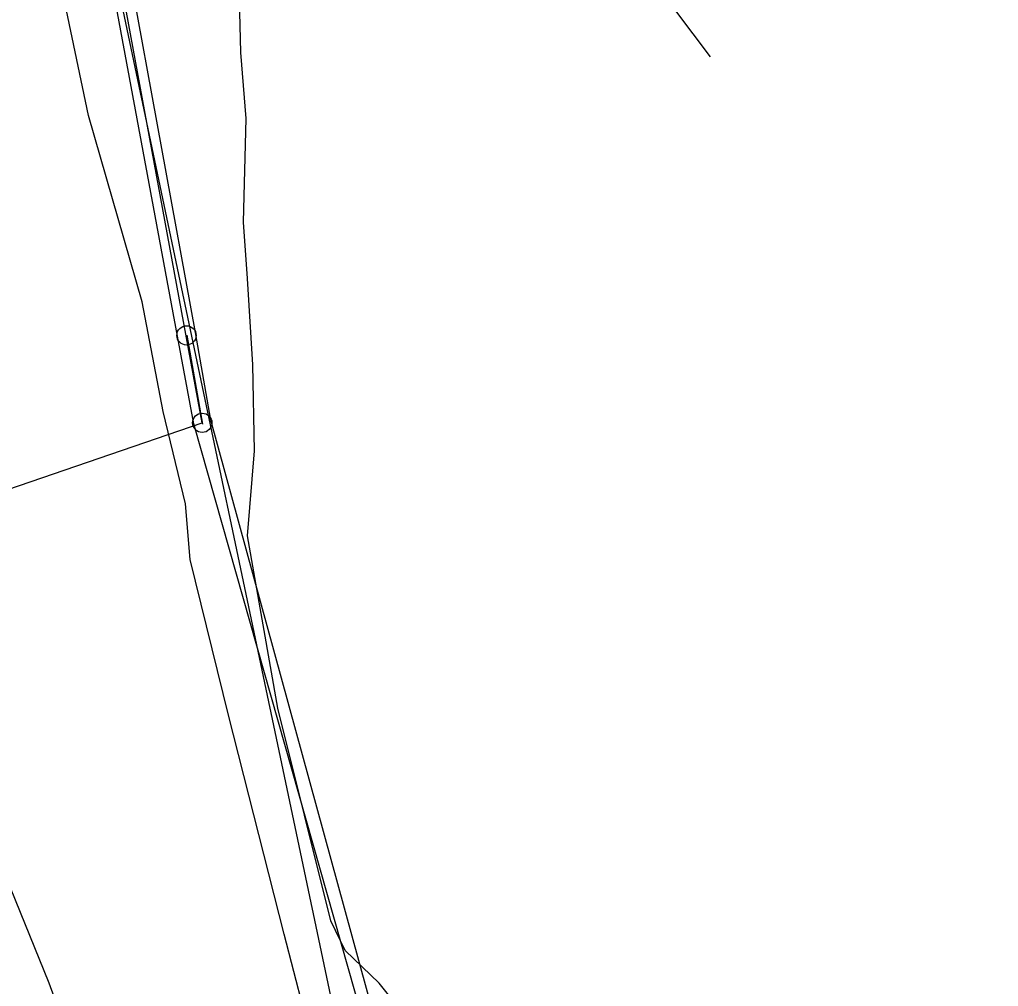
# Model space of a CAD drawing. Extents: x 1614427 to 1617186, y 896524 to 905462.
# Drawn here: x 1616176 to 1616425.5, y 904303.6 to 904550 of the extents above; entities that cross this region are included whole.
import ezdxf

# ---------------------------------------------------------------- set-up
doc = ezdxf.new("R2010")
doc.units = 0
for name, color, linetype in [('Exist Right of Way Line', 7, 'Continuous'), ('Exist Utilities Other Pole CELL', 7, 'Continuous'), ('Exist Utilities Power UG Cable SUE LOS D', 7, 'Continuous'), ('Exist Utilities Telephone UG FO SUE LOS B', 7, 'Continuous'), ('Exist Utilities Telephone UG FO SUE LOS D', 7, 'Continuous'), ('Exist Utilities TV UG FO Cable SUE LOS D', 7, 'Continuous'), ('Exist Vegetation Hedge Row', 7, 'Continuous'), ('Exist Vegetation Woods Line', 7, 'Continuous')]:
    doc.layers.add(name, color=color, linetype=linetype)

msp = doc.modelspace()

# ---------------------------------------------------------------- linework, layer by layer
at = {"layer": 'Exist Right of Way Line'}
msp.add_line((1616010.65, 905462.23), (1616993.32, 900797.76), dxfattribs=at)
at = {"layer": 'Exist Utilities Other Pole CELL'}
for centre in [(1616218.53, 904469.53), (1616222.55, 904447.24)]:
    msp.add_circle(centre, 2.46, dxfattribs=at)
at = {"layer": 'Exist Utilities Power UG Cable SUE LOS D'}
msp.add_line((1616222.71, 904446.94), (1616218.74, 904469.57), dxfattribs=at)
msp.add_lwpolyline([(1616026.95, 904362.58), (1616108.77, 904408.22), (1616222.52, 904447.26), (1616200.84, 904564.95)], dxfattribs=at)
at = {"layer": 'Exist Utilities Telephone UG FO SUE LOS B'}
msp.add_lwpolyline([(1616305.86, 903835.58), (1616301.71, 903836.75), (1616300.93, 903837.51), (1616301.7, 903839.81), (1616304.58, 903843.5), (1616306.34, 903849.92), (1616306.68, 903889.95), (1616304.63, 903908.72), (1616293.63, 903957.65), (1616274.72, 904023.16), (1616260.11, 904069.82), (1616245.31, 904104.27), (1616231.41, 904145.88), (1616215.41, 904195.22), (1616204.68, 904240.22), (1616199.33, 904261.21), (1616183.55, 904304.43), (1616162.6, 904355.73), (1616148.58, 904401.99), (1616136.38, 904433.35), (1616120.49, 904476.41), (1616105.61, 904520.44), (1616089.41, 904571.33)], dxfattribs=at)
at = {"layer": 'Exist Utilities Telephone UG FO SUE LOS D'}
for points in [[(1616220.83, 904470.3), (1616203.65, 904564.14), (1616194.53, 904726.38), (1616163.56, 904944.41)], [(1616412.38, 903583.74), (1616374.62, 903777.9), (1616326.11, 903996.08), (1616269.81, 904283.52), (1616224.71, 904447.92), (1616220.83, 904470.3)]]:
    msp.add_lwpolyline(points, dxfattribs=at)
at = {"layer": 'Exist Utilities TV UG FO Cable SUE LOS D'}
msp.add_lwpolyline([(1616615.13, 902920.57), (1616559.6, 903084.29), (1616508.29, 903236.97), (1616433.95, 903449.2), (1616409.28, 903583.28), (1616372.35, 903777.82), (1616323.57, 903995.2), (1616266.96, 904282.87), (1616220.39, 904446.95), (1616216.24, 904469.3), (1616198.7, 904563.75), (1616189.79, 904725.95), (1616160.9, 904944.94), (1616137.72, 905120.69)], dxfattribs=at)
at = {"layer": 'Exist Vegetation Hedge Row'}
msp.add_lwpolyline([(1616253.29, 904278.87), (1616243.42, 904316.9), (1616229.22, 904372.72), (1616219.49, 904412.43), (1616218.26, 904426.59), (1616212.59, 904450.11), (1616207.21, 904478.11), (1616193.51, 904525.6), (1616184.87, 904567.07), (1616184.32, 904576.05), (1616186.28, 904584.95), (1616191.5, 904593.98)], dxfattribs=at)
at = {"layer": 'Exist Vegetation Woods Line'}
for points in [[(1616276.85, 904288.34), (1616273.78, 904296.73), (1616267.64, 904304.4), (1616258.99, 904312.77), (1616255.29, 904320.26), (1616241.8, 904374.48), (1616234.07, 904418.45), (1616235.83, 904440.07), (1616235.45, 904462.06), (1616234.08, 904484.07), (1616233.07, 904498.35), (1616233.75, 904524.84), (1616232.42, 904541.66), (1616232.09, 904551.9)], [(1616343.16, 904552.22), (1616352.03, 904540.51)]]:
    msp.add_lwpolyline(points, dxfattribs=at)

doc.saveas('drawing.dxf')
